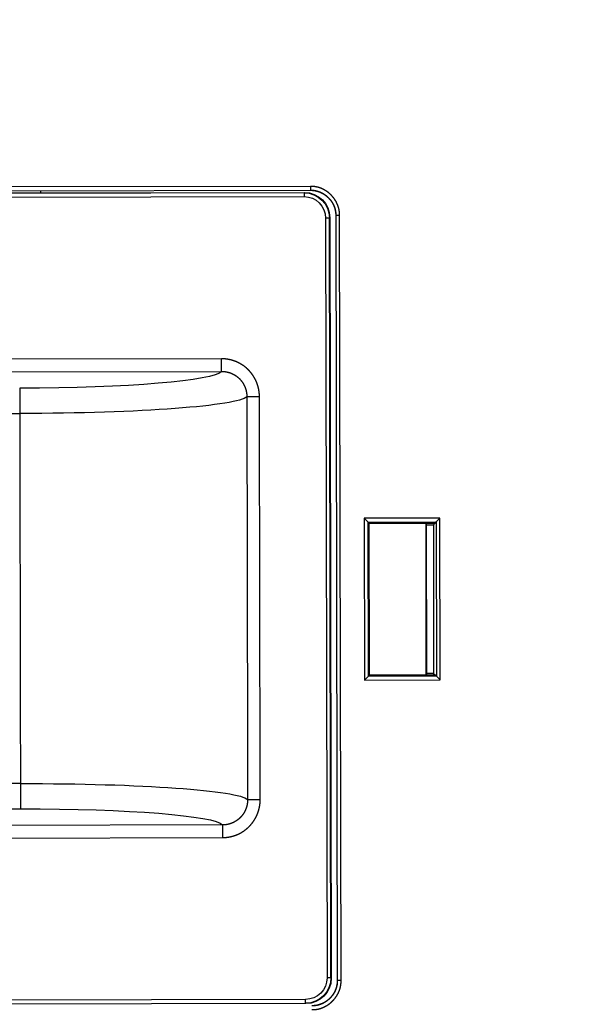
# Model space of a CAD drawing. Header units: millimetres. Extents: x 40090 to 187415, y -53271 to 40260.
# Tile 306 of 406: x 142960 to 143004, y 14141 to 14219. Entities that reach past the tile are written whole.
import ezdxf

# ---------------------------------------------------------------- set-up
doc = ezdxf.new("R2010")
doc.units = ezdxf.units.MM
doc.layers.add('AVM_projektor', color=6, linetype='Continuous')
doc.layers.add('AVM_sp_230VAC', color=170, linetype='Continuous')
doc.styles.add('AVM', font='arial.ttf')
doc.dimstyles.new('AVM-1_50', dxfattribs={"dimscale": 40, "dimtxt": 2.5, "dimasz": 2.5, "dimexe": 1.25, "dimexo": 0.625, "dimtad": 1, "dimdec": 0, "dimrnd": 1, "dimtxsty": 'AVM', "dimcen": 2.5, "dimclrd": 256, "dimclre": 256, "dimclrt": 256, "dimadec": 0, "dimazin": 0, "dimtfac": 1, "dimtdec": 0, "dimtmove": 0, "dimatfit": 3, "dimfxl": 0, "dimarcsym": 0})

# ---------------------------------------------------------------- blocks, each defined once
blk = doc.blocks.new('PT-FW430-bottom')
for p, q in [((81.886, 309.652), (81.886, 265.559)), ((81.893, 309.66), (81.893, 265.559)), ((82.095, 266.061), (82.095, 310.162)), ((82.395, 310.256), (82.395, 266.061)), ((145.805, 266.061), (145.805, 310.256)), ((146.105, 310.162), (146.105, 266.061)), ((146.135, 266.032), (146.135, 310.132)), ((81.586, 265.559), (81.586, 309.353)), ((99.485, 301.564), (99.487, 288.573)), ((128.711, 288.575), (128.711, 301.566)), ((130.704, 301.566), (130.704, 288.575)), ((82.056, 300.35), (82.056, 286.867)), ((95.191, 272.607), (95.189, 291.271)), ((96.185, 291.351), (96.187, 272.607)), ((132.012, 272.609), (132.012, 291.353)), ((133.009, 291.274), (133.009, 272.609)), ((82.056, 286.867), (81.893, 286.867)), ((82.065, 286.858), (81.893, 286.858)), ((82.056, 286.867), (82.065, 286.858)), ((82.065, 286.858), (82.065, 266.032)), ((96.187, 272.607), (95.191, 272.607)), ((132.012, 272.609), (133.009, 272.609)), ((98.185, 270.615), (98.185, 269.618)), ((130.015, 270.617), (130.015, 269.62)), ((82.065, 266.032), (82.095, 266.061)), ((82.095, 266.061), (82.395, 266.061)), ((146.105, 266.061), (145.805, 266.061)), ((146.105, 266.061), (146.135, 266.032)), ((84.094, 264.062), (84.065, 264.032)), ((84.065, 264.032), (144.135, 264.032)), ((84.094, 264.062), (84.094, 264.362)), ((84.094, 264.362), (144.105, 264.362)), ((144.105, 264.062), (84.094, 264.062)), ((144.105, 264.062), (144.105, 264.362)), ((144.135, 264.032), (144.105, 264.062)), ((83.893, 263.56), (144.307, 263.56)), ((83.893, 263.552), (144.307, 263.552)), ((144.307, 263.253), (83.9, 263.253)), ((107.81, 261.348), (108.11, 261.048)), ((107.81, 261.348), (120.59, 261.348)), ((107.81, 255.369), (107.81, 261.348)), ((120.59, 261.348), (120.29, 261.048)), ((120.59, 261.348), (120.59, 255.369)), ((108.201, 260.958), (108.11, 261.048)), ((120.29, 261.048), (108.11, 261.048)), ((108.11, 261.048), (108.11, 255.668)), ((120.199, 260.958), (108.201, 260.958)), ((108.201, 260.958), (108.201, 255.758)), ((120.199, 260.958), (120.29, 261.048)), ((120.199, 255.759), (120.199, 260.958)), ((120.29, 255.668), (120.29, 261.048)), ((108.331, 255.889), (108.2, 255.758)), ((108.201, 256.496), (120.199, 256.496)), ((108.201, 256.467), (120.199, 256.467)), ((108.331, 256.467), (108.331, 255.889)), ((108.331, 255.889), (120.069, 255.889)), ((120.069, 255.889), (120.069, 256.467)), ((120.069, 255.889), (120.199, 255.759)), ((108.11, 255.668), (107.81, 255.369)), ((120.59, 255.369), (107.81, 255.369)), ((108.2, 255.758), (108.11, 255.668)), ((108.11, 255.668), (120.29, 255.668)), ((120.199, 255.759), (120.29, 255.668)), ((120.29, 255.668), (120.59, 255.369))]:
    blk.add_line(p, q)
for centre, major_axis, ratio, start_param, end_param in [((96.094, 288.573), (0.002, -16), 0.087492, 0.064941, 1.570771), ((98.087, 288.574), (0.002, -18), 0.077771, 0.068465, 1.570772), ((130.111, 288.575), (0, -18), 0.077765, 4.712414, 6.214034), ((132.103, 288.575), (0, -16), 0.087486, 4.712419, 6.217555), ((84.065, 266.032), (1.415, 1.415), 0.999695, 2.356352, 3.926844), ((84.095, 266.062), (-1.415, -1.415), 0.999787, 5.49794, 7.068432), ((84.095, 266.062), (1.202, 1.202), 0.999695, 2.356348, 3.92684), ((144.105, 266.062), (1.415, -1.415), 0.999787, 5.497932, 7.068424), ((144.105, 266.062), (-1.202, 1.202), 0.999695, 2.356339, 3.926831), ((144.135, 266.032), (-1.415, 1.415), 0.999695, 2.356336, 3.926828)]:
    blk.add_ellipse(centre, major_axis=major_axis, ratio=ratio, start_param=start_param, end_param=end_param)
for points, start_tangent, end_tangent in [([(97.494, 288.573), (97.501, 288.573), (97.51, 288.573), (97.521, 288.573), (97.535, 288.573), (97.55, 288.573), (97.568, 288.573), (97.587, 288.573), (97.609, 288.573), (97.632, 288.573), (97.658, 288.573), (97.686, 288.573), (97.715, 288.573), (97.747, 288.573), (97.78, 288.573), (97.816, 288.573), (97.853, 288.573), (97.892, 288.573), (97.932, 288.573), (97.975, 288.573), (98.019, 288.573), (98.064, 288.573), (98.111, 288.573), (98.16, 288.573), (98.21, 288.573), (98.262, 288.573), (98.314, 288.573), (98.368, 288.573), (98.424, 288.573), (98.48, 288.573), (98.538, 288.573), (98.596, 288.573), (98.656, 288.573), (98.716, 288.573), (98.777, 288.573), (98.839, 288.573), (98.902, 288.573), (98.965, 288.573), (99.029, 288.573), (99.094, 288.573), (99.159, 288.573), (99.224, 288.573), (99.289, 288.573), (99.355, 288.573), (99.421, 288.573), (99.487, 288.573)], (1, 0.000027), (1, 0.000096)), ([(99.487, 288.573), (105.332, 288.574), (111.176, 288.574), (117.021, 288.574), (122.866, 288.575), (128.711, 288.575)], (1, 0.000059), (1, 0.000059)), ([(128.711, 288.575), (128.777, 288.575), (128.843, 288.575), (128.909, 288.575), (128.974, 288.575), (129.039, 288.575), (129.104, 288.575), (129.169, 288.575), (129.233, 288.575), (129.296, 288.575), (129.359, 288.575), (129.421, 288.575), (129.482, 288.575), (129.542, 288.575), (129.602, 288.575), (129.66, 288.575), (129.718, 288.575), (129.774, 288.575), (129.829, 288.575), (129.884, 288.575), (129.936, 288.575), (129.988, 288.575), (130.038, 288.575), (130.086, 288.575), (130.134, 288.575), (130.179, 288.575), (130.223, 288.575), (130.265, 288.575), (130.306, 288.575), (130.345, 288.575), (130.382, 288.575), (130.417, 288.575), (130.451, 288.575), (130.482, 288.575), (130.512, 288.575), (130.54, 288.575), (130.565, 288.575), (130.589, 288.575), (130.611, 288.575), (130.63, 288.575), (130.648, 288.575), (130.663, 288.575), (130.677, 288.575), (130.688, 288.575), (130.697, 288.575), (130.704, 288.575)], (1, -0.000001), (1, -0.000167)), ([(98.185, 269.618), (98.151, 269.618), (98.117, 269.619), (98.083, 269.62), (98.05, 269.621), (98.016, 269.623), (97.983, 269.625), (97.949, 269.627), (97.916, 269.63), (97.882, 269.633), (97.849, 269.637), (97.816, 269.64), (97.783, 269.645), (97.75, 269.649), (97.717, 269.654), (97.684, 269.66), (97.651, 269.666), (97.618, 269.672), (97.585, 269.678), (97.553, 269.685), (97.52, 269.692), (97.487, 269.7), (97.455, 269.708), (97.422, 269.716), (97.39, 269.725), (97.358, 269.734), (97.325, 269.743), (97.293, 269.753), (97.261, 269.763), (97.229, 269.774), (97.197, 269.785), (97.165, 269.796), (97.134, 269.807), (97.102, 269.819), (97.071, 269.832), (97.039, 269.844), (97.008, 269.857), (96.978, 269.871), (96.947, 269.884), (96.917, 269.898), (96.886, 269.913), (96.856, 269.927), (96.826, 269.942), (96.797, 269.957), (96.767, 269.973), (96.738, 269.989), (96.709, 270.005), (96.68, 270.022), (96.651, 270.039), (96.622, 270.056), (96.594, 270.074), (96.566, 270.091), (96.538, 270.11), (96.51, 270.128), (96.482, 270.147), (96.454, 270.166), (96.427, 270.186), (96.4, 270.206), (96.373, 270.226), (96.346, 270.246), (96.32, 270.267), (96.293, 270.288), (96.267, 270.31), (96.241, 270.332), (96.216, 270.354), (96.191, 270.376), (96.166, 270.398), (96.141, 270.421), (96.117, 270.444), (96.092, 270.467), (96.069, 270.491), (96.045, 270.515), (96.022, 270.538), (95.999, 270.563), (95.976, 270.587), (95.954, 270.612), (95.931, 270.637), (95.91, 270.662), (95.888, 270.688), (95.867, 270.713), (95.846, 270.739), (95.825, 270.766), (95.804, 270.792), (95.784, 270.819), (95.764, 270.846), (95.745, 270.873), (95.725, 270.9), (95.706, 270.928), (95.688, 270.956), (95.669, 270.984), (95.651, 271.013), (95.633, 271.042), (95.616, 271.07), (95.598, 271.1), (95.582, 271.129), (95.565, 271.158), (95.549, 271.188), (95.533, 271.217), (95.518, 271.247), (95.503, 271.277), (95.488, 271.307), (95.474, 271.337), (95.46, 271.367), (95.446, 271.398), (95.433, 271.429), (95.42, 271.459), (95.407, 271.49), (95.395, 271.521), (95.383, 271.552), (95.371, 271.584), (95.36, 271.615), (95.349, 271.647), (95.338, 271.679), (95.328, 271.71), (95.318, 271.742), (95.309, 271.775), (95.3, 271.807), (95.291, 271.839), (95.283, 271.872), (95.274, 271.905), (95.267, 271.938), (95.259, 271.971), (95.252, 272.004), (95.246, 272.037), (95.239, 272.07), (95.234, 272.103), (95.228, 272.137), (95.223, 272.17), (95.218, 272.203), (95.214, 272.237), (95.21, 272.27), (95.206, 272.304), (95.203, 272.337), (95.2, 272.371), (95.198, 272.404), (95.196, 272.438), (95.194, 272.472), (95.193, 272.505), (95.192, 272.539), (95.191, 272.573), (95.191, 272.607)], (-1, -0.000071), (-0.000107, 1)), ([(96.187, 272.607), (96.187, 272.58), (96.188, 272.554), (96.189, 272.528), (96.19, 272.502), (96.191, 272.475), (96.193, 272.449), (96.195, 272.423), (96.198, 272.397), (96.2, 272.371), (96.204, 272.345), (96.207, 272.319), (96.211, 272.293), (96.215, 272.267), (96.22, 272.241), (96.225, 272.216), (96.23, 272.19), (96.236, 272.164), (96.242, 272.138), (96.248, 272.113), (96.255, 272.088), (96.261, 272.062), (96.269, 272.037), (96.276, 272.012), (96.284, 271.987), (96.292, 271.963), (96.301, 271.938), (96.31, 271.913), (96.319, 271.889), (96.328, 271.865), (96.338, 271.841), (96.348, 271.817), (96.359, 271.793), (96.369, 271.769), (96.38, 271.746), (96.392, 271.722), (96.404, 271.699), (96.416, 271.676), (96.428, 271.653), (96.441, 271.63), (96.454, 271.607), (96.467, 271.584), (96.48, 271.562), (96.494, 271.54), (96.509, 271.517), (96.523, 271.496), (96.538, 271.474), (96.553, 271.452), (96.568, 271.431), (96.584, 271.41), (96.599, 271.389), (96.615, 271.369), (96.632, 271.349), (96.648, 271.329), (96.665, 271.309), (96.682, 271.289), (96.699, 271.27), (96.717, 271.251), (96.735, 271.232), (96.753, 271.213), (96.771, 271.194), (96.79, 271.176), (96.809, 271.158), (96.828, 271.14), (96.847, 271.123), (96.867, 271.106), (96.887, 271.088), (96.907, 271.072), (96.927, 271.055), (96.948, 271.039), (96.969, 271.023), (96.99, 271.007), (97.011, 270.991), (97.032, 270.976), (97.054, 270.961), (97.075, 270.947), (97.097, 270.933), (97.119, 270.919), (97.141, 270.905), (97.164, 270.892), (97.186, 270.879), (97.209, 270.866), (97.232, 270.853), (97.255, 270.841), (97.278, 270.829), (97.301, 270.818), (97.325, 270.807), (97.348, 270.796), (97.372, 270.785), (97.396, 270.775), (97.42, 270.765), (97.444, 270.755), (97.469, 270.745), (97.494, 270.736), (97.518, 270.727), (97.543, 270.719), (97.568, 270.711), (97.593, 270.703), (97.618, 270.695), (97.644, 270.688), (97.669, 270.681), (97.694, 270.675), (97.719, 270.669), (97.745, 270.663), (97.77, 270.658), (97.796, 270.652), (97.821, 270.648), (97.847, 270.643), (97.872, 270.639), (97.898, 270.635), (97.924, 270.632), (97.95, 270.629), (97.976, 270.626), (98.002, 270.623), (98.027, 270.621), (98.054, 270.619), (98.08, 270.618), (98.106, 270.617), (98.132, 270.616), (98.158, 270.616), (98.185, 270.615)], (-0.002703, -0.999996), (0.999997, 0.002566)), ([(130.015, 270.617), (130.042, 270.618), (130.068, 270.618), (130.094, 270.619), (130.12, 270.62), (130.147, 270.621), (130.173, 270.623), (130.199, 270.625), (130.225, 270.628), (130.251, 270.631), (130.277, 270.634), (130.303, 270.637), (130.329, 270.641), (130.355, 270.645), (130.381, 270.65), (130.406, 270.655), (130.432, 270.66), (130.458, 270.666), (130.484, 270.671), (130.509, 270.678), (130.535, 270.684), (130.56, 270.691), (130.585, 270.698), (130.61, 270.706), (130.635, 270.714), (130.66, 270.722), (130.684, 270.73), (130.709, 270.739), (130.733, 270.748), (130.757, 270.758), (130.781, 270.767), (130.805, 270.777), (130.829, 270.788), (130.853, 270.798), (130.877, 270.809), (130.9, 270.82), (130.923, 270.832), (130.947, 270.844), (130.97, 270.856), (130.993, 270.869), (131.016, 270.882), (131.038, 270.895), (131.061, 270.908), (131.083, 270.922), (131.105, 270.936), (131.127, 270.951), (131.149, 270.965), (131.171, 270.98), (131.192, 270.995), (131.213, 271.011), (131.234, 271.027), (131.254, 271.043), (131.275, 271.059), (131.295, 271.075), (131.315, 271.092), (131.335, 271.109), (131.354, 271.126), (131.373, 271.144), (131.392, 271.161), (131.411, 271.179), (131.43, 271.198), (131.448, 271.216), (131.466, 271.235), (131.484, 271.254), (131.502, 271.273), (131.519, 271.293), (131.536, 271.313), (131.553, 271.333), (131.57, 271.353), (131.586, 271.373), (131.602, 271.394), (131.618, 271.415), (131.634, 271.436), (131.649, 271.458), (131.664, 271.479), (131.679, 271.501), (131.693, 271.522), (131.707, 271.544), (131.721, 271.566), (131.734, 271.589), (131.747, 271.611), (131.76, 271.634), (131.773, 271.656), (131.785, 271.679), (131.797, 271.703), (131.809, 271.726), (131.82, 271.749), (131.831, 271.773), (131.842, 271.797), (131.852, 271.821), (131.862, 271.845), (131.872, 271.869), (131.882, 271.893), (131.891, 271.918), (131.9, 271.943), (131.908, 271.968), (131.917, 271.993), (131.924, 272.018), (131.932, 272.043), (131.939, 272.068), (131.946, 272.093), (131.953, 272.118), (131.959, 272.144), (131.965, 272.169), (131.97, 272.194), (131.975, 272.22), (131.98, 272.245), (131.985, 272.271), (131.989, 272.297), (131.993, 272.322), (131.996, 272.348), (131.999, 272.374), (132.002, 272.4), (132.005, 272.426), (132.007, 272.452), (132.009, 272.478), (132.01, 272.504), (132.011, 272.53), (132.012, 272.556), (132.012, 272.583), (132.012, 272.609)], (0.999997, -0.002447), (-0.002822, 0.999996)), ([(133.009, 272.609), (133.009, 272.577), (133.008, 272.546), (133.007, 272.514), (133.006, 272.483), (133.005, 272.452), (133.003, 272.42), (133.001, 272.389), (132.998, 272.358), (132.995, 272.327), (132.992, 272.296), (132.989, 272.265), (132.985, 272.234), (132.981, 272.203), (132.977, 272.172), (132.972, 272.141), (132.967, 272.11), (132.962, 272.08), (132.956, 272.049), (132.95, 272.018), (132.944, 271.988), (132.937, 271.957), (132.93, 271.927), (132.923, 271.897), (132.915, 271.866), (132.907, 271.836), (132.899, 271.806), (132.89, 271.776), (132.882, 271.746), (132.872, 271.716), (132.863, 271.686), (132.853, 271.656), (132.843, 271.626), (132.832, 271.596), (132.821, 271.566), (132.81, 271.537), (132.799, 271.508), (132.787, 271.478), (132.775, 271.45), (132.763, 271.421), (132.75, 271.392), (132.737, 271.364), (132.724, 271.335), (132.711, 271.307), (132.697, 271.279), (132.683, 271.251), (132.669, 271.223), (132.654, 271.196), (132.639, 271.169), (132.624, 271.141), (132.609, 271.114), (132.593, 271.087), (132.577, 271.061), (132.561, 271.034), (132.544, 271.008), (132.527, 270.981), (132.51, 270.955), (132.493, 270.929), (132.475, 270.903), (132.457, 270.878), (132.439, 270.852), (132.42, 270.827), (132.401, 270.802), (132.382, 270.777), (132.363, 270.752), (132.343, 270.727), (132.323, 270.703), (132.303, 270.679), (132.282, 270.655), (132.261, 270.631), (132.241, 270.608), (132.219, 270.585), (132.198, 270.562), (132.177, 270.539), (132.155, 270.517), (132.133, 270.494), (132.111, 270.473), (132.088, 270.451), (132.066, 270.429), (132.043, 270.408), (132.02, 270.387), (131.996, 270.367), (131.973, 270.346), (131.949, 270.326), (131.925, 270.306), (131.901, 270.286), (131.877, 270.267), (131.852, 270.247), (131.827, 270.228), (131.802, 270.21), (131.777, 270.191), (131.752, 270.173), (131.726, 270.155), (131.7, 270.137), (131.674, 270.119), (131.648, 270.102), (131.621, 270.085), (131.594, 270.068), (131.568, 270.052), (131.54, 270.036), (131.513, 270.02), (131.486, 270.004), (131.459, 269.989), (131.431, 269.974), (131.403, 269.96), (131.376, 269.945), (131.348, 269.931), (131.32, 269.918), (131.291, 269.904), (131.263, 269.891), (131.235, 269.878), (131.206, 269.866), (131.177, 269.853), (131.149, 269.842), (131.12, 269.83), (131.091, 269.819), (131.062, 269.808), (131.032, 269.797), (131.003, 269.787), (130.973, 269.776), (130.944, 269.767), (130.914, 269.757), (130.884, 269.748), (130.854, 269.739), (130.824, 269.73), (130.793, 269.722), (130.763, 269.714), (130.732, 269.706), (130.702, 269.699), (130.671, 269.692), (130.64, 269.685), (130.609, 269.679), (130.578, 269.673), (130.547, 269.667), (130.516, 269.662), (130.485, 269.657), (130.454, 269.652), (130.423, 269.647), (130.392, 269.643), (130.361, 269.64), (130.33, 269.636), (130.298, 269.633), (130.267, 269.63), (130.236, 269.628), (130.204, 269.626), (130.173, 269.624), (130.141, 269.622), (130.11, 269.621), (130.079, 269.62), (130.047, 269.62), (130.015, 269.62)], (0.00001, -1), (-1, -0.00005)), ([(98.185, 270.615), (99.094, 270.616), (100.003, 270.616), (100.913, 270.616), (101.822, 270.616), (102.732, 270.616), (103.641, 270.616), (104.551, 270.616), (105.46, 270.616), (106.37, 270.616), (107.279, 270.616), (108.189, 270.616), (109.098, 270.616), (110.007, 270.616), (110.917, 270.616), (111.826, 270.616), (112.736, 270.616), (113.645, 270.616), (114.555, 270.616), (115.464, 270.617), (116.374, 270.617), (117.283, 270.617), (118.192, 270.617), (119.102, 270.617), (120.011, 270.617), (120.921, 270.617), (121.83, 270.617), (122.74, 270.617), (123.649, 270.617), (124.559, 270.617), (125.468, 270.617), (126.378, 270.617), (127.287, 270.617), (128.196, 270.617), (129.106, 270.617), (130.015, 270.617)], (1, 0.00006), (1, 0.00006)), ([(130.015, 269.62), (127.893, 269.62), (125.771, 269.619), (123.649, 269.619), (121.527, 269.619), (119.405, 269.619), (117.283, 269.619), (115.161, 269.619), (113.039, 269.619), (110.917, 269.619), (108.795, 269.618), (106.673, 269.618), (104.551, 269.618), (102.429, 269.618), (100.307, 269.618), (98.185, 269.618)], (-1, -0.00006), (-1, -0.00006)), ([(83.9, 263.253), (83.87, 263.252), (83.839, 263.252), (83.809, 263.253), (83.779, 263.253), (83.748, 263.255), (83.718, 263.256), (83.688, 263.258), (83.658, 263.261), (83.628, 263.264), (83.598, 263.267), (83.568, 263.271), (83.538, 263.276), (83.508, 263.28), (83.478, 263.286), (83.448, 263.291), (83.419, 263.297), (83.389, 263.304), (83.359, 263.31), (83.33, 263.318), (83.3, 263.325), (83.271, 263.334), (83.242, 263.342), (83.213, 263.351), (83.184, 263.36), (83.155, 263.37), (83.127, 263.38), (83.098, 263.391), (83.07, 263.401), (83.042, 263.413), (83.014, 263.424), (82.987, 263.436), (82.959, 263.448), (82.932, 263.461), (82.905, 263.474), (82.878, 263.487), (82.851, 263.501), (82.824, 263.515), (82.798, 263.529), (82.772, 263.544), (82.746, 263.559), (82.72, 263.575), (82.694, 263.59), (82.668, 263.607), (82.643, 263.623), (82.618, 263.64), (82.593, 263.657), (82.568, 263.675), (82.543, 263.692), (82.519, 263.711), (82.495, 263.729), (82.471, 263.748), (82.447, 263.767), (82.424, 263.786), (82.401, 263.806), (82.378, 263.826), (82.355, 263.846), (82.333, 263.866), (82.311, 263.887), (82.289, 263.907), (82.268, 263.929), (82.247, 263.95), (82.226, 263.972), (82.205, 263.994), (82.184, 264.016), (82.164, 264.038), (82.144, 264.061), (82.125, 264.084), (82.106, 264.107), (82.086, 264.131), (82.068, 264.155), (82.049, 264.179), (82.031, 264.203), (82.013, 264.228), (81.995, 264.252), (81.978, 264.277), (81.961, 264.303), (81.944, 264.328), (81.928, 264.354), (81.912, 264.379), (81.897, 264.405), (81.881, 264.431), (81.866, 264.458), (81.852, 264.484), (81.838, 264.511), (81.824, 264.538), (81.81, 264.565), (81.797, 264.592), (81.785, 264.619), (81.772, 264.647), (81.76, 264.674), (81.748, 264.702), (81.737, 264.73), (81.726, 264.759), (81.716, 264.787), (81.705, 264.816), (81.696, 264.845), (81.686, 264.874), (81.677, 264.903), (81.668, 264.932), (81.66, 264.961), (81.652, 264.99), (81.645, 265.02), (81.638, 265.049), (81.632, 265.079), (81.626, 265.108), (81.62, 265.138), (81.615, 265.168), (81.61, 265.197), (81.606, 265.227), (81.602, 265.257), (81.598, 265.287), (81.595, 265.317), (81.592, 265.347), (81.59, 265.377), (81.588, 265.408), (81.587, 265.438), (81.586, 265.468), (81.586, 265.498), (81.586, 265.529), (81.586, 265.559)], (-0.999666, -0.025833), (0.022062, 0.999757)), ([(81.586, 265.559), (81.616, 265.559), (81.645, 265.559), (81.674, 265.559), (81.701, 265.559), (81.728, 265.559), (81.753, 265.559), (81.777, 265.559), (81.798, 265.559), (81.819, 265.559), (81.837, 265.559), (81.852, 265.559), (81.866, 265.559), (81.877, 265.559), (81.885, 265.559), (81.89, 265.559)], (1, 0), (1, 0)), ([(81.886, 265.561), (81.885, 265.54), (81.885, 265.52), (81.885, 265.501), (81.885, 265.482), (81.886, 265.463), (81.886, 265.444), (81.887, 265.425), (81.888, 265.406), (81.89, 265.387), (81.891, 265.368), (81.893, 265.349), (81.895, 265.33), (81.897, 265.311), (81.899, 265.292), (81.901, 265.273), (81.904, 265.255), (81.907, 265.236), (81.91, 265.217), (81.913, 265.198), (81.917, 265.179), (81.92, 265.161), (81.924, 265.142), (81.928, 265.123), (81.933, 265.105), (81.937, 265.086), (81.942, 265.068), (81.947, 265.049), (81.952, 265.031), (81.957, 265.012), (81.962, 264.994), (81.968, 264.975), (81.974, 264.957), (81.98, 264.939), (81.986, 264.92), (81.992, 264.902), (81.999, 264.884), (82.006, 264.866), (82.012, 264.848), (82.02, 264.831), (82.027, 264.813), (82.034, 264.795), (82.042, 264.778), (82.049, 264.76), (82.057, 264.743), (82.065, 264.726), (82.073, 264.708), (82.082, 264.691), (82.09, 264.674), (82.099, 264.657), (82.108, 264.64), (82.117, 264.624), (82.126, 264.607), (82.135, 264.59), (82.145, 264.574), (82.155, 264.557), (82.164, 264.541), (82.174, 264.525), (82.184, 264.508), (82.195, 264.492), (82.205, 264.476), (82.216, 264.46), (82.227, 264.444), (82.238, 264.428), (82.249, 264.413), (82.26, 264.397), (82.271, 264.382), (82.283, 264.366), (82.294, 264.351), (82.306, 264.336), (82.318, 264.321), (82.33, 264.306), (82.342, 264.291), (82.354, 264.276), (82.367, 264.262), (82.379, 264.247), (82.392, 264.233), (82.404, 264.219), (82.417, 264.205), (82.43, 264.191), (82.443, 264.177), (82.457, 264.163), (82.47, 264.15), (82.483, 264.136), (82.497, 264.123), (82.511, 264.11), (82.524, 264.097), (82.538, 264.084), (82.552, 264.071), (82.567, 264.058), (82.581, 264.046), (82.595, 264.033), (82.61, 264.021), (82.625, 264.008), (82.639, 263.996), (82.654, 263.984), (82.67, 263.972), (82.685, 263.961), (82.7, 263.949), (82.715, 263.937), (82.731, 263.926), (82.747, 263.915), (82.762, 263.904), (82.778, 263.893), (82.794, 263.882), (82.81, 263.872), (82.826, 263.861), (82.842, 263.851), (82.858, 263.841), (82.874, 263.831), (82.891, 263.821), (82.907, 263.812), (82.924, 263.802), (82.94, 263.793), (82.957, 263.784), (82.974, 263.775), (82.991, 263.766), (83.007, 263.757), (83.024, 263.749), (83.041, 263.74), (83.059, 263.732), (83.076, 263.724), (83.093, 263.716), (83.11, 263.709), (83.128, 263.701), (83.145, 263.694), (83.163, 263.687), (83.181, 263.68), (83.199, 263.673), (83.216, 263.666), (83.234, 263.66), (83.252, 263.653), (83.271, 263.647), (83.289, 263.641), (83.307, 263.635), (83.325, 263.63), (83.344, 263.624), (83.362, 263.619), (83.381, 263.614), (83.4, 263.609), (83.418, 263.604), (83.437, 263.6), (83.456, 263.595), (83.474, 263.591), (83.493, 263.587), (83.512, 263.584), (83.531, 263.58), (83.55, 263.577), (83.568, 263.574), (83.587, 263.571), (83.606, 263.568), (83.625, 263.566), (83.644, 263.564), (83.663, 263.561), (83.682, 263.56), (83.701, 263.558), (83.72, 263.556), (83.739, 263.555), (83.758, 263.554), (83.777, 263.553), (83.796, 263.552), (83.816, 263.552), (83.834, 263.552), (83.853, 263.552), (83.873, 263.552), (83.894, 263.552)], (-0.025529, -0.999674), (0.999674, 0.025527)), ([(81.893, 265.559), (81.891, 265.559), (81.89, 265.559), (81.888, 265.559), (81.887, 265.559), (81.886, 265.559)], (-1, 0), (-1, 0)), ([(81.893, 265.561), (81.893, 265.55), (81.893, 265.541), (81.893, 265.531), (81.893, 265.522), (81.893, 265.513), (81.894, 265.504), (81.894, 265.495), (81.894, 265.486), (81.895, 265.476), (81.895, 265.467), (81.896, 265.458), (81.896, 265.449), (81.897, 265.439), (81.897, 265.43), (81.898, 265.421), (81.898, 265.412), (81.899, 265.403), (81.9, 265.393), (81.901, 265.384), (81.901, 265.375), (81.902, 265.366), (81.903, 265.357), (81.904, 265.347), (81.905, 265.338), (81.906, 265.329), (81.907, 265.32), (81.908, 265.311), (81.91, 265.302), (81.911, 265.292), (81.912, 265.283), (81.913, 265.274), (81.915, 265.265), (81.916, 265.256), (81.918, 265.247), (81.919, 265.238), (81.921, 265.228), (81.922, 265.219), (81.924, 265.21), (81.925, 265.201), (81.927, 265.192), (81.929, 265.183), (81.93, 265.174), (81.932, 265.165), (81.934, 265.156), (81.936, 265.147), (81.938, 265.138), (81.94, 265.129), (81.942, 265.12), (81.944, 265.111), (81.946, 265.102), (81.948, 265.093), (81.95, 265.084), (81.953, 265.075), (81.955, 265.066), (81.957, 265.057), (81.959, 265.048), (81.962, 265.039), (81.964, 265.03), (81.967, 265.021), (81.969, 265.012), (81.972, 265.003), (81.974, 264.994), (81.977, 264.986), (81.98, 264.977), (81.982, 264.968), (81.985, 264.959), (81.988, 264.95), (81.991, 264.942), (81.994, 264.933), (81.997, 264.924), (82, 264.915), (82.003, 264.906), (82.006, 264.898), (82.009, 264.889), (82.012, 264.88), (82.015, 264.872), (82.018, 264.863), (82.021, 264.854), (82.025, 264.846), (82.028, 264.837), (82.031, 264.828), (82.035, 264.82), (82.038, 264.811), (82.042, 264.803), (82.045, 264.794), (82.049, 264.786), (82.052, 264.777), (82.056, 264.769), (82.06, 264.76), (82.063, 264.752), (82.067, 264.743), (82.071, 264.735), (82.075, 264.726), (82.079, 264.718), (82.082, 264.71), (82.086, 264.701), (82.09, 264.693), (82.094, 264.685), (82.098, 264.676), (82.103, 264.668), (82.107, 264.66), (82.111, 264.652), (82.115, 264.643), (82.119, 264.635), (82.124, 264.627), (82.128, 264.619), (82.132, 264.611), (82.137, 264.603), (82.141, 264.594), (82.146, 264.586), (82.15, 264.578), (82.155, 264.57), (82.159, 264.562), (82.164, 264.554), (82.169, 264.546), (82.173, 264.538), (82.178, 264.53), (82.183, 264.522), (82.188, 264.515), (82.192, 264.507), (82.197, 264.499), (82.202, 264.491), (82.207, 264.483), (82.212, 264.476), (82.217, 264.468), (82.222, 264.46), (82.227, 264.452), (82.232, 264.445), (82.238, 264.437), (82.243, 264.429), (82.248, 264.422), (82.253, 264.414), (82.259, 264.407), (82.264, 264.399), (82.269, 264.392), (82.275, 264.384), (82.28, 264.377), (82.286, 264.369), (82.291, 264.362), (82.297, 264.354), (82.302, 264.347), (82.308, 264.34), (82.314, 264.332), (82.319, 264.325), (82.325, 264.318), (82.331, 264.311), (82.337, 264.303), (82.342, 264.296), (82.348, 264.289), (82.354, 264.282), (82.36, 264.275), (82.366, 264.268), (82.372, 264.261), (82.378, 264.254), (82.384, 264.247), (82.39, 264.24), (82.396, 264.233), (82.402, 264.226), (82.409, 264.219), (82.415, 264.212), (82.421, 264.205), (82.427, 264.199), (82.434, 264.192), (82.44, 264.185), (82.446, 264.178), (82.453, 264.172), (82.459, 264.165), (82.466, 264.159), (82.472, 264.152), (82.479, 264.145), (82.485, 264.139), (82.492, 264.132), (82.498, 264.126), (82.505, 264.12), (82.512, 264.113), (82.518, 264.107), (82.525, 264.1), (82.532, 264.094), (82.539, 264.088), (82.545, 264.082), (82.552, 264.075), (82.559, 264.069), (82.566, 264.063), (82.573, 264.057), (82.58, 264.051), (82.587, 264.045), (82.594, 264.039), (82.601, 264.033), (82.608, 264.027), (82.615, 264.021), (82.622, 264.015), (82.629, 264.009), (82.637, 264.003), (82.644, 263.998), (82.651, 263.992), (82.658, 263.986), (82.666, 263.981), (82.673, 263.975), (82.68, 263.969), (82.688, 263.964), (82.695, 263.958), (82.702, 263.953), (82.71, 263.947), (82.717, 263.942), (82.725, 263.936), (82.732, 263.931), (82.74, 263.926), (82.747, 263.92), (82.755, 263.915), (82.763, 263.91), (82.77, 263.904), (82.778, 263.899), (82.785, 263.894), (82.793, 263.889), (82.801, 263.884), (82.809, 263.879), (82.816, 263.874), (82.824, 263.869), (82.832, 263.864), (82.84, 263.859), (82.848, 263.854), (82.856, 263.85), (82.864, 263.845), (82.872, 263.84), (82.879, 263.835), (82.887, 263.831), (82.895, 263.826), (82.903, 263.822), (82.911, 263.817), (82.92, 263.812), (82.928, 263.808), (82.936, 263.804), (82.944, 263.799), (82.952, 263.795), (82.96, 263.79), (82.968, 263.786), (82.977, 263.782), (82.985, 263.778), (82.993, 263.774), (83.001, 263.769), (83.01, 263.765), (83.018, 263.761), (83.026, 263.757), (83.035, 263.753), (83.043, 263.749), (83.051, 263.745), (83.06, 263.742), (83.068, 263.738), (83.076, 263.734), (83.085, 263.73), (83.093, 263.726), (83.102, 263.723), (83.11, 263.719), (83.119, 263.716), (83.127, 263.712), (83.136, 263.708), (83.144, 263.705), (83.153, 263.702), (83.162, 263.698), (83.17, 263.695), (83.179, 263.691), (83.188, 263.688), (83.196, 263.685), (83.205, 263.682), (83.214, 263.679), (83.222, 263.675), (83.231, 263.672), (83.24, 263.669), (83.248, 263.666), (83.257, 263.663), (83.266, 263.661), (83.275, 263.658), (83.283, 263.655), (83.292, 263.652), (83.301, 263.649), (83.31, 263.647), (83.319, 263.644), (83.328, 263.641), (83.337, 263.639), (83.345, 263.636), (83.354, 263.634), (83.363, 263.631), (83.372, 263.629), (83.381, 263.626), (83.39, 263.624), (83.399, 263.622), (83.408, 263.619), (83.417, 263.617), (83.426, 263.615), (83.435, 263.613), (83.444, 263.611), (83.453, 263.609), (83.462, 263.607), (83.471, 263.605), (83.48, 263.603), (83.489, 263.601), (83.498, 263.599), (83.507, 263.597), (83.516, 263.596), (83.525, 263.594), (83.534, 263.592), (83.543, 263.591), (83.552, 263.589), (83.562, 263.587), (83.571, 263.586), (83.58, 263.584), (83.589, 263.583), (83.598, 263.582), (83.607, 263.58), (83.616, 263.579), (83.626, 263.578), (83.635, 263.576), (83.644, 263.575), (83.653, 263.574), (83.662, 263.573), (83.671, 263.572), (83.681, 263.571), (83.69, 263.57), (83.699, 263.569), (83.708, 263.568), (83.717, 263.567), (83.727, 263.567), (83.736, 263.566), (83.745, 263.565), (83.754, 263.565), (83.763, 263.564), (83.773, 263.563), (83.782, 263.563), (83.791, 263.562), (83.8, 263.562), (83.81, 263.561), (83.819, 263.561), (83.828, 263.561), (83.837, 263.561), (83.846, 263.56), (83.855, 263.56), (83.864, 263.56), (83.874, 263.56), (83.884, 263.56), (83.894, 263.56)], (0.006472, -0.999979), (0.999979, -0.006472)), ([(144.305, 263.552), (144.327, 263.552), (144.347, 263.552), (144.366, 263.552), (144.384, 263.552), (144.403, 263.552), (144.422, 263.553), (144.442, 263.554), (144.461, 263.555), (144.48, 263.556), (144.499, 263.558), (144.518, 263.56), (144.537, 263.561), (144.556, 263.563), (144.574, 263.566), (144.593, 263.568), (144.612, 263.571), (144.631, 263.574), (144.65, 263.577), (144.669, 263.58), (144.687, 263.584), (144.706, 263.587), (144.725, 263.591), (144.743, 263.595), (144.762, 263.6), (144.78, 263.604), (144.799, 263.609), (144.818, 263.613), (144.836, 263.619), (144.855, 263.624), (144.873, 263.629), (144.891, 263.635), (144.91, 263.641), (144.928, 263.647), (144.946, 263.653), (144.964, 263.659), (144.982, 263.666), (145, 263.672), (145.018, 263.679), (145.036, 263.686), (145.054, 263.694), (145.071, 263.701), (145.089, 263.708), (145.106, 263.716), (145.124, 263.724), (145.141, 263.732), (145.158, 263.74), (145.175, 263.749), (145.192, 263.757), (145.209, 263.766), (145.226, 263.775), (145.243, 263.784), (145.26, 263.793), (145.276, 263.802), (145.293, 263.812), (145.309, 263.821), (145.326, 263.831), (145.342, 263.841), (145.358, 263.851), (145.375, 263.862), (145.391, 263.872), (145.407, 263.883), (145.422, 263.893), (145.438, 263.904), (145.454, 263.915), (145.47, 263.927), (145.485, 263.938), (145.501, 263.95), (145.516, 263.961), (145.531, 263.973), (145.546, 263.985), (145.561, 263.997), (145.576, 264.009), (145.59, 264.021), (145.605, 264.033), (145.619, 264.046), (145.634, 264.059), (145.648, 264.071), (145.662, 264.084), (145.676, 264.097), (145.69, 264.11), (145.703, 264.123), (145.717, 264.137), (145.73, 264.15), (145.744, 264.164), (145.757, 264.177), (145.77, 264.191), (145.783, 264.205), (145.796, 264.219), (145.809, 264.234), (145.821, 264.248), (145.834, 264.262), (145.846, 264.277), (145.858, 264.292), (145.87, 264.306), (145.882, 264.321), (145.894, 264.336), (145.906, 264.352), (145.918, 264.367), (145.929, 264.382), (145.941, 264.398), (145.952, 264.413), (145.963, 264.429), (145.974, 264.445), (145.984, 264.461), (145.995, 264.477), (146.005, 264.493), (146.016, 264.509), (146.026, 264.525), (146.036, 264.541), (146.046, 264.558), (146.055, 264.574), (146.065, 264.591), (146.074, 264.607), (146.083, 264.624), (146.092, 264.641), (146.101, 264.657), (146.109, 264.674), (146.118, 264.691), (146.126, 264.708), (146.134, 264.725), (146.142, 264.743), (146.15, 264.76), (146.158, 264.777), (146.166, 264.795), (146.173, 264.812), (146.18, 264.83), (146.187, 264.848), (146.194, 264.865), (146.201, 264.883), (146.207, 264.901), (146.213, 264.919), (146.22, 264.937), (146.226, 264.956), (146.231, 264.974), (146.237, 264.992), (146.243, 265.011), (146.248, 265.029), (146.253, 265.048), (146.258, 265.066), (146.262, 265.085), (146.267, 265.104), (146.271, 265.122), (146.275, 265.141), (146.279, 265.16), (146.283, 265.179), (146.286, 265.198), (146.29, 265.216), (146.293, 265.235), (146.296, 265.254), (146.298, 265.273), (146.301, 265.292), (146.303, 265.311), (146.305, 265.33), (146.307, 265.349), (146.309, 265.368), (146.31, 265.387), (146.312, 265.406), (146.313, 265.425), (146.314, 265.444), (146.314, 265.463), (146.315, 265.482), (146.315, 265.501), (146.315, 265.52), (146.315, 265.54), (146.314, 265.561)], (0.999674, -0.025529), (-0.025527, 0.999674)), ([(144.306, 263.56), (144.316, 263.56), (144.326, 263.56), (144.336, 263.56), (144.345, 263.56), (144.354, 263.56), (144.363, 263.561), (144.372, 263.561), (144.381, 263.561), (144.39, 263.561), (144.4, 263.562), (144.409, 263.562), (144.418, 263.563), (144.427, 263.563), (144.436, 263.564), (144.446, 263.565), (144.455, 263.565), (144.464, 263.566), (144.473, 263.567), (144.483, 263.567), (144.492, 263.568), (144.501, 263.569), (144.51, 263.57), (144.519, 263.571), (144.529, 263.572), (144.538, 263.573), (144.547, 263.574), (144.556, 263.575), (144.565, 263.576), (144.574, 263.578), (144.584, 263.579), (144.593, 263.58), (144.602, 263.582), (144.611, 263.583), (144.62, 263.584), (144.629, 263.586), (144.638, 263.587), (144.647, 263.589), (144.657, 263.591), (144.666, 263.592), (144.675, 263.594), (144.684, 263.596), (144.693, 263.597), (144.702, 263.599), (144.711, 263.601), (144.72, 263.603), (144.729, 263.605), (144.738, 263.607), (144.747, 263.609), (144.756, 263.611), (144.765, 263.613), (144.774, 263.615), (144.783, 263.617), (144.792, 263.619), (144.801, 263.622), (144.81, 263.624), (144.819, 263.626), (144.828, 263.629), (144.837, 263.631), (144.846, 263.634), (144.854, 263.636), (144.863, 263.639), (144.872, 263.641), (144.881, 263.644), (144.89, 263.647), (144.899, 263.649), (144.908, 263.652), (144.916, 263.655), (144.925, 263.658), (144.934, 263.661), (144.943, 263.663), (144.951, 263.666), (144.96, 263.669), (144.969, 263.672), (144.978, 263.675), (144.986, 263.679), (144.995, 263.682), (145.004, 263.685), (145.012, 263.688), (145.021, 263.691), (145.03, 263.695), (145.038, 263.698), (145.047, 263.702), (145.055, 263.705), (145.064, 263.708), (145.072, 263.712), (145.081, 263.716), (145.09, 263.719), (145.098, 263.723), (145.107, 263.726), (145.115, 263.73), (145.123, 263.734), (145.132, 263.738), (145.14, 263.742), (145.149, 263.745), (145.157, 263.749), (145.165, 263.753), (145.174, 263.757), (145.182, 263.761), (145.19, 263.765), (145.199, 263.769), (145.207, 263.774), (145.215, 263.778), (145.223, 263.782), (145.232, 263.786), (145.24, 263.79), (145.248, 263.795), (145.256, 263.799), (145.264, 263.804), (145.272, 263.808), (145.28, 263.812), (145.288, 263.817), (145.296, 263.822), (145.304, 263.826), (145.312, 263.831), (145.32, 263.835), (145.328, 263.84), (145.336, 263.845), (145.344, 263.85), (145.352, 263.854), (145.36, 263.859), (145.368, 263.864), (145.376, 263.869), (145.383, 263.874), (145.391, 263.879), (145.399, 263.884), (145.407, 263.889), (145.414, 263.894), (145.422, 263.899), (145.43, 263.904), (145.437, 263.91), (145.445, 263.915), (145.453, 263.92), (145.46, 263.926), (145.468, 263.931), (145.475, 263.936), (145.483, 263.942), (145.49, 263.947), (145.498, 263.953), (145.505, 263.958), (145.512, 263.964), (145.52, 263.969), (145.527, 263.975), (145.534, 263.981), (145.542, 263.986), (145.549, 263.992), (145.556, 263.998), (145.563, 264.003), (145.57, 264.009), (145.578, 264.015), (145.585, 264.021), (145.592, 264.027), (145.599, 264.033), (145.606, 264.039), (145.613, 264.045), (145.62, 264.051), (145.627, 264.057), (145.634, 264.063), (145.641, 264.069), (145.648, 264.075), (145.654, 264.082), (145.661, 264.088), (145.668, 264.094), (145.675, 264.1), (145.682, 264.107), (145.688, 264.113), (145.695, 264.12), (145.702, 264.126), (145.708, 264.132), (145.715, 264.139), (145.721, 264.145), (145.728, 264.152), (145.734, 264.159), (145.741, 264.165), (145.747, 264.172), (145.754, 264.178), (145.76, 264.185), (145.766, 264.192), (145.773, 264.199), (145.779, 264.205), (145.785, 264.212), (145.791, 264.219), (145.797, 264.226), (145.804, 264.233), (145.81, 264.24), (145.816, 264.247), (145.822, 264.254), (145.828, 264.261), (145.834, 264.268), (145.84, 264.275), (145.846, 264.282), (145.852, 264.289), (145.857, 264.296), (145.863, 264.303), (145.869, 264.311), (145.875, 264.318), (145.881, 264.325), (145.886, 264.332), (145.892, 264.34), (145.897, 264.347), (145.903, 264.354), (145.909, 264.362), (145.914, 264.369), (145.92, 264.377), (145.925, 264.384), (145.93, 264.392), (145.936, 264.399), (145.941, 264.407), (145.946, 264.414), (145.952, 264.422), (145.957, 264.429), (145.962, 264.437), (145.967, 264.445), (145.973, 264.452), (145.978, 264.46), (145.983, 264.468), (145.988, 264.476), (145.993, 264.483), (145.998, 264.491), (146.003, 264.499), (146.007, 264.507), (146.012, 264.515), (146.017, 264.522), (146.022, 264.53), (146.027, 264.538), (146.031, 264.546), (146.036, 264.554), (146.041, 264.562), (146.045, 264.57), (146.05, 264.578), (146.054, 264.586), (146.059, 264.594), (146.063, 264.603), (146.068, 264.611), (146.072, 264.619), (146.076, 264.627), (146.081, 264.635), (146.085, 264.643), (146.089, 264.652), (146.093, 264.66), (146.097, 264.668), (146.101, 264.676), (146.105, 264.685), (146.109, 264.693), (146.113, 264.701), (146.117, 264.71), (146.121, 264.718), (146.125, 264.726), (146.129, 264.735), (146.133, 264.743), (146.137, 264.752), (146.14, 264.76), (146.144, 264.769), (146.148, 264.777), (146.151, 264.786), (146.155, 264.794), (146.158, 264.803), (146.162, 264.811), (146.165, 264.82), (146.169, 264.828), (146.172, 264.837), (146.175, 264.846), (146.179, 264.854), (146.182, 264.863), (146.185, 264.872), (146.188, 264.88), (146.191, 264.889), (146.194, 264.898), (146.197, 264.906), (146.2, 264.915), (146.203, 264.924), (146.206, 264.933), (146.209, 264.942), (146.212, 264.95), (146.215, 264.959), (146.217, 264.968), (146.22, 264.977), (146.223, 264.986), (146.225, 264.994), (146.228, 265.003), (146.231, 265.012), (146.233, 265.021), (146.236, 265.03), (146.238, 265.039), (146.24, 265.048), (146.243, 265.057), (146.245, 265.066), (146.247, 265.075), (146.25, 265.084), (146.252, 265.093), (146.254, 265.102), (146.256, 265.111), (146.258, 265.12), (146.26, 265.129), (146.262, 265.138), (146.264, 265.147), (146.266, 265.156), (146.268, 265.165), (146.269, 265.174), (146.271, 265.183), (146.273, 265.192), (146.275, 265.201), (146.276, 265.21), (146.278, 265.219), (146.279, 265.228), (146.281, 265.238), (146.282, 265.247), (146.284, 265.256), (146.285, 265.265), (146.286, 265.274), (146.288, 265.283), (146.289, 265.292), (146.29, 265.302), (146.291, 265.311), (146.293, 265.32), (146.294, 265.329), (146.295, 265.338), (146.296, 265.347), (146.297, 265.357), (146.298, 265.366), (146.298, 265.375), (146.299, 265.384), (146.3, 265.393), (146.301, 265.403), (146.301, 265.412), (146.302, 265.421), (146.303, 265.43), (146.303, 265.439), (146.304, 265.449), (146.304, 265.458), (146.305, 265.467), (146.305, 265.476), (146.306, 265.486), (146.306, 265.495), (146.306, 265.504), (146.306, 265.513), (146.307, 265.522), (146.307, 265.531), (146.307, 265.541), (146.307, 265.55), (146.307, 265.561)], (0.999979, 0.006472), (0.006472, 0.999979)), ([(146.614, 265.567), (146.614, 265.537), (146.614, 265.506), (146.614, 265.476), (146.613, 265.445), (146.612, 265.415), (146.61, 265.385), (146.608, 265.355), (146.606, 265.325), (146.603, 265.295), (146.599, 265.264), (146.595, 265.235), (146.591, 265.205), (146.586, 265.175), (146.581, 265.145), (146.576, 265.115), (146.57, 265.086), (146.563, 265.056), (146.556, 265.026), (146.549, 264.997), (146.541, 264.967), (146.533, 264.938), (146.525, 264.909), (146.516, 264.88), (146.506, 264.851), (146.497, 264.822), (146.487, 264.793), (146.476, 264.765), (146.465, 264.737), (146.454, 264.709), (146.443, 264.681), (146.431, 264.653), (146.418, 264.626), (146.406, 264.599), (146.393, 264.571), (146.379, 264.545), (146.366, 264.518), (146.352, 264.491), (146.337, 264.465), (146.323, 264.439), (146.308, 264.412), (146.292, 264.387), (146.276, 264.361), (146.26, 264.335), (146.244, 264.31), (146.227, 264.285), (146.21, 264.26), (146.192, 264.235), (146.174, 264.21), (146.156, 264.186), (146.138, 264.162), (146.119, 264.138), (146.1, 264.114), (146.081, 264.091), (146.061, 264.067), (146.041, 264.045), (146.021, 264.022), (146.001, 264), (145.98, 263.978), (145.959, 263.956), (145.938, 263.935), (145.917, 263.913), (145.895, 263.892), (145.873, 263.872), (145.851, 263.851), (145.828, 263.831), (145.806, 263.811), (145.783, 263.792), (145.76, 263.772), (145.736, 263.753), (145.712, 263.734), (145.688, 263.716), (145.664, 263.698), (145.639, 263.68), (145.614, 263.662), (145.589, 263.645), (145.564, 263.628), (145.539, 263.611), (145.513, 263.595), (145.487, 263.579), (145.461, 263.563), (145.435, 263.548), (145.409, 263.533), (145.383, 263.519), (145.356, 263.505), (145.329, 263.491), (145.302, 263.477), (145.275, 263.464), (145.248, 263.451), (145.22, 263.439), (145.192, 263.427), (145.164, 263.415), (145.136, 263.404), (145.108, 263.393), (145.08, 263.382), (145.051, 263.372), (145.022, 263.362), (144.993, 263.353), (144.964, 263.344), (144.935, 263.335), (144.906, 263.327), (144.876, 263.319), (144.847, 263.312), (144.817, 263.305), (144.788, 263.299), (144.758, 263.292), (144.729, 263.287), (144.699, 263.282), (144.669, 263.277), (144.639, 263.272), (144.61, 263.268), (144.58, 263.265), (144.55, 263.262), (144.52, 263.259), (144.489, 263.257), (144.459, 263.255), (144.429, 263.254), (144.399, 263.253), (144.368, 263.252), (144.338, 263.252), (144.307, 263.253)], (0.025833, -0.999666), (-0.999757, 0.022062)), ([(83.893, 263.56), (83.893, 263.558), (83.893, 263.557), (83.893, 263.555), (83.893, 263.554), (83.893, 263.552)], (0, -1), (0, -1)), ([(83.9, 263.253), (83.9, 263.283), (83.899, 263.312), (83.898, 263.341), (83.897, 263.368), (83.897, 263.395), (83.896, 263.42), (83.895, 263.443), (83.895, 263.465), (83.894, 263.485), (83.894, 263.503), (83.893, 263.519), (83.893, 263.533), (83.893, 263.544), (83.893, 263.552), (83.893, 263.557)], (-0.025824, 0.999667), (-0.025824, 0.999667)), ([(144.307, 263.56), (144.307, 263.558), (144.307, 263.557), (144.307, 263.555), (144.307, 263.554), (144.307, 263.552)], (0, -1), (0, -1)), ([(144.307, 263.253), (144.307, 263.283), (144.307, 263.312), (144.307, 263.341), (144.307, 263.368), (144.307, 263.395), (144.307, 263.42), (144.307, 263.443), (144.307, 263.465), (144.307, 263.485), (144.307, 263.503), (144.307, 263.519), (144.307, 263.533), (144.307, 263.544), (144.307, 263.552), (144.307, 263.557)], (0, 1), (0, 1))]:
    blk.add_spline(points, degree=3, dxfattribs=dict(start_tangent=start_tangent, end_tangent=end_tangent))

msp = doc.modelspace()

# ---------------------------------------------------------------- block references
at = {"layer": 'AVM_projektor', "xscale": -1, "rotation": 90.11045350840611}
msp.add_blockref('PT-FW430-bottom', (143248.339, 14287.489), dxfattribs=at)

# ---------------------------------------------------------------- leaders
at = {"layer": 'AVM_sp_230VAC', "annotation_type": 0, "has_hookline": 1, "hookline_direction": 0, "text_width": 3632.333}
for points in [[(138090.085, 19236.034), (140699.942, 11086.442), (140799.942, 11086.442)], [(138090.085, 14949.608), (139688.712, 8001.544), (139788.712, 8001.544)]]:
    msp.add_leader(points, dimstyle='AVM-1_50', override={"dimgap": 0.625, "dimtad": 0}, dxfattribs=at)

doc.saveas('drawing.dxf')
